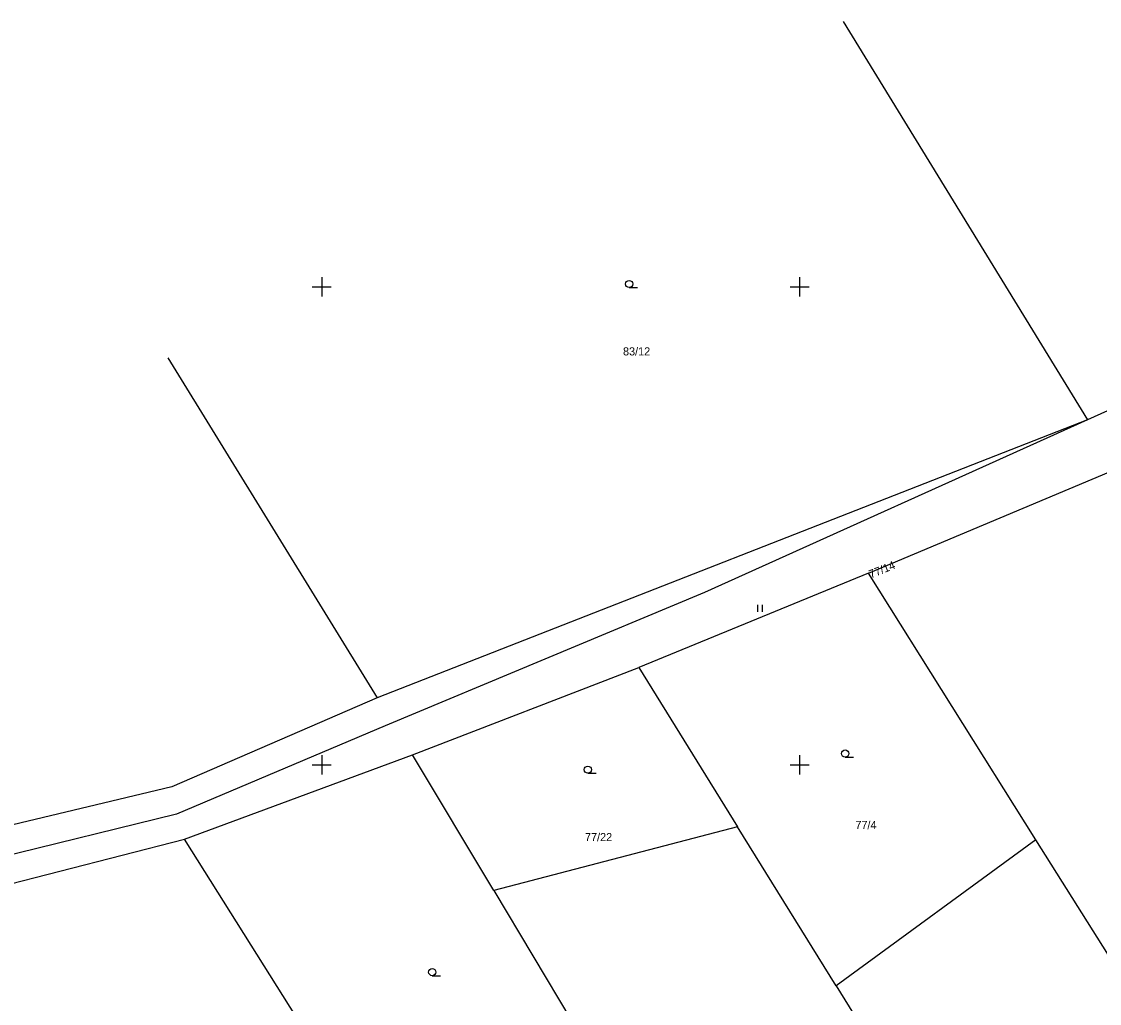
# Model space of a CAD drawing. Extents: x -703403 to -701924, y -1022520 to -1021856.
# Drawn here: x -703265.7 to -703209.3, y -1022087.5 to -1022036.1 of the extents above; entities that cross this region are included whole.
import ezdxf

# ---------------------------------------------------------------- set-up
doc = ezdxf.new("R2010")
doc.units = 0
for name, color, linetype in [('Z_hektometricka_sit', 7, 'Continuous'), ('Z_katastr_cisla_pozemkova', 7, 'Continuous'), ('Z_katastr_hranice', 7, 'Continuous'), ('Z_katastr_znacky_kultur', 7, 'Continuous')]:
    doc.layers.add(name, color=color, linetype=linetype)

msp = doc.modelspace()

# ---------------------------------------------------------------- linework, layer by layer
at = {"layer": 'Z_hektometricka_sit'}
for p, q in [((-703250, -1022049.5), (-703250, -1022050.5)), ((-703225, -1022049.5), (-703225, -1022050.5)), ((-703250.5, -1022050), (-703249.5, -1022050)), ((-703225.5, -1022050), (-703224.5, -1022050)), ((-703250, -1022074.5), (-703250, -1022075.5)), ((-703225, -1022074.5), (-703225, -1022075.5)), ((-703250.5, -1022075), (-703249.5, -1022075)), ((-703225.5, -1022075), (-703224.5, -1022075))]:
    msp.add_line(p, q, dxfattribs=at)
at = {"layer": 'Z_katastr_hranice'}
for p, q in [((-703222.716, -1022036.128), (-703209.94, -1022056.96)), ((-703194.21, -1022049.88), (-703209.94, -1022056.96)), ((-703258.055, -1022053.722), (-703247.09, -1022071.49)), ((-703209.94, -1022056.96), (-703247.09, -1022071.49)), ((-703209.94, -1022056.96), (-703229.97, -1022065.98)), ((-703221.4, -1022064.98), (-703208.49, -1022059.55)), ((-703221.4, -1022064.98), (-703233.41, -1022069.91)), ((-703212.64, -1022078.93), (-703221.4, -1022064.98)), ((-703229.97, -1022065.98), (-703246.68, -1022072.97)), ((-703245.25, -1022074.47), (-703233.41, -1022069.91)), ((-703233.41, -1022069.91), (-703228.25, -1022078.24)), ((-703247.09, -1022071.49), (-703257.84, -1022076.16)), ((-703246.68, -1022072.97), (-703257.59, -1022077.58)), ((-703257.17, -1022078.89), (-703245.25, -1022074.47)), ((-703241, -1022081.57), (-703245.25, -1022074.47)), ((-703257.84, -1022076.16), (-703273.86, -1022079.97)), ((-703257.59, -1022077.58), (-703277.99, -1022082.59)), ((-703228.25, -1022078.24), (-703241, -1022081.57)), ((-703223.09, -1022086.56), (-703228.25, -1022078.24)), ((-703270.24, -1022082.23), (-703257.17, -1022078.89)), ((-703239.74, -1022106.58), (-703257.17, -1022078.89)), ((-703212.64, -1022078.93), (-703223.09, -1022086.56)), ((-703204.88, -1022091.28), (-703212.64, -1022078.93)), ((-703241, -1022081.57), (-703236.91, -1022088.4)), ((-703223.09, -1022086.56), (-703212.35, -1022103.9))]:
    msp.add_line(p, q, dxfattribs=at)
at = {"layer": 'Z_katastr_znacky_kultur'}
for p, q in [((-703233.918, -1022050.04), (-703233.481, -1022050.04)), ((-703227.188, -1022067), (-703227.188, -1022066.625)), ((-703226.938, -1022067), (-703226.938, -1022066.625)), ((-703222.618, -1022074.6), (-703222.181, -1022074.6)), ((-703236.078, -1022075.44), (-703235.641, -1022075.44)), ((-703244.218, -1022086.03), (-703243.781, -1022086.03))]:
    msp.add_line(p, q, dxfattribs=at)
for centre in [(-703233.918, -1022049.852), (-703222.618, -1022074.412), (-703236.078, -1022075.252), (-703244.218, -1022085.842)]:
    msp.add_circle(centre, 0.187, dxfattribs=at)

# ---------------------------------------------------------------- texts
at = {"layer": 'Z_katastr_cisla_pozemkova'}
for s, p in [('83/12', (-703234.239, -1022053.59)), ('77/4', (-703222.083, -1022078.36)), ('77/22', (-703236.228, -1022078.99))]:
    msp.add_text(s, height=0.425, dxfattribs=at).set_placement(p)
msp.add_text('77/14', height=0.425, rotation=22, dxfattribs=at).set_placement((-703221.274, -1022065.253))

doc.saveas('drawing.dxf')
